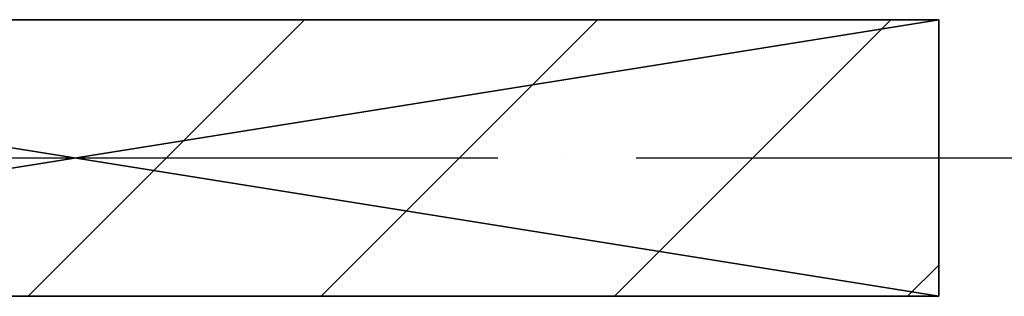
# Model space of a CAD drawing. Header units: millimetres. Extents: x 40580 to 559114, y -343730 to 81020.
# Tile 491 of 656: x 384583 to 385296, y -50601 to -50401. Entities that reach past the tile are written whole.
import ezdxf

# ---------------------------------------------------------------- set-up
doc = ezdxf.new("R2010")
doc.units = ezdxf.units.MM
doc.linetypes.add('______11', pattern=[500, 400, -50, 0, -50])
doc.linetypes.add('______5', pattern=[1100, 800, -100, 100, -100])
doc.layers.add('____________', color=7, linetype='Continuous')
doc.layers.add('___________________', color=253, linetype='______5')

msp = doc.modelspace()

# ---------------------------------------------------------------- linework, layer by layer
at = {"layer": '____________', "color": 253, "linetype": '______5'}
for p, q in [((384589.1, -50601.03, -3800), (384789.1, -50401.03, -3800)), ((385013.36, -50601.03, -3800), (385213.36, -50401.03, -3800))]:
    msp.add_line(p, q, dxfattribs=at)
at = {"layer": '____________', "color": 253, "linetype": '______11'}
for p, q in [((384801.23, -50601.03, -3800), (385001.23, -50401.03, -3800)), ((385225.49, -50601.03, -3800), (385248.09, -50578.43, -3800))]:
    msp.add_line(p, q, dxfattribs=at)
at = {"layer": '___________________', "color": 253, "linetype": '______11'}
msp.add_line((380028.09, -50501.03, -3800), (401368.09, -50501.03, -3800), dxfattribs=at)

# ---------------------------------------------------------------- meshes
at = {"layer": '____________', "color": 7, "linetype": 'Continuous'}
mesh = msp.add_polyface(dxfattribs=at)
corners = [(385248.09, -50401.03, -7600), (383998.09, -50401.03, -7600), (383998.09, -50401.03, -4150), (385248.09, -50401.03, -4150)]
mesh.append_faces([[corners[k] for k in face] for face in [(1, 2, 0)]], dxfattribs={"vtx1": -1, "color": 7})
mesh.append_faces([[corners[k] for k in face] for face in [(2, 3, 0)]], dxfattribs={"vtx2": -1, "color": 7})
mesh = msp.add_polyface(dxfattribs=at)
corners = [(383998.09, -50401.03, -4150), (383998.09, -50601.03, -4150), (385248.09, -50601.03, -4150), (385248.09, -50401.03, -4150)]
mesh.append_faces([[corners[k] for k in face] for face in [(1, 2, 0)]], dxfattribs={"vtx1": -1, "color": 7})
mesh.append_faces([[corners[k] for k in face] for face in [(2, 3, 0)]], dxfattribs={"vtx2": -1, "color": 7})
mesh = msp.add_polyface(dxfattribs=at)
corners = [(383998.09, -50601.03, -7600), (383998.09, -50401.03, -7600), (385248.09, -50401.03, -7600), (385248.09, -50601.03, -7600)]
mesh.append_faces([[corners[k] for k in face] for face in [(1, 2, 0)]], dxfattribs={"vtx1": -1, "color": 7})
mesh.append_faces([[corners[k] for k in face] for face in [(2, 3, 0)]], dxfattribs={"vtx2": -1, "color": 7})
mesh = msp.add_polyface(dxfattribs=at)
corners = [(385248.09, -50601.03, -7600), (385248.09, -50401.03, -7600), (385248.09, -50401.03, -4150), (385248.09, -50601.03, -4150)]
mesh.append_faces([[corners[k] for k in face] for face in [(1, 2, 0)]], dxfattribs={"vtx1": -1, "color": 7})
mesh.append_faces([[corners[k] for k in face] for face in [(2, 3, 0)]], dxfattribs={"vtx2": -1, "color": 7})
mesh = msp.add_polyface(dxfattribs=at)
corners = [(383998.09, -50601.03, -7600), (385248.09, -50601.03, -7600), (385248.09, -50601.03, -4150), (383998.09, -50601.03, -4150)]
mesh.append_faces([[corners[k] for k in face] for face in [(1, 2, 0)]], dxfattribs={"vtx1": -1, "color": 7})
mesh.append_faces([[corners[k] for k in face] for face in [(2, 3, 0)]], dxfattribs={"vtx2": -1, "color": 7})

doc.saveas('drawing.dxf')
